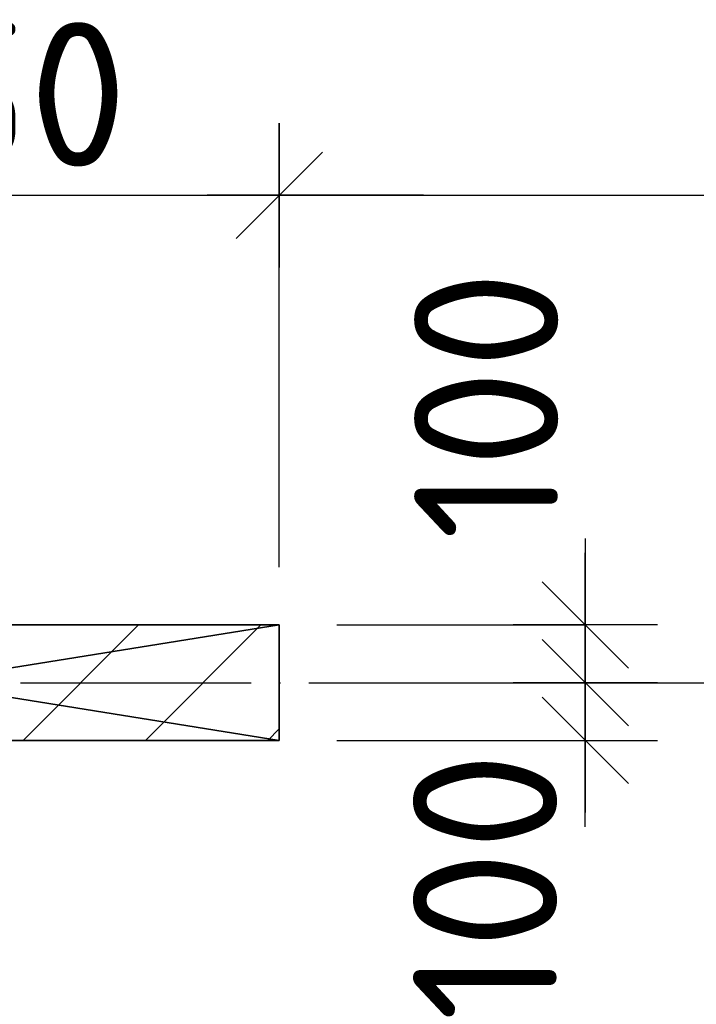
# Model space of a CAD drawing. Header units: millimetres. Extents: x 40580 to 559114, y -343730 to 81020.
# Tile 587 of 656: x 467421 to 468595, y -73707 to -72000. Entities that reach past the tile are written whole.
import ezdxf

# ---------------------------------------------------------------- set-up
doc = ezdxf.new("R2010")
doc.units = ezdxf.units.MM
doc.linetypes.add('______11', pattern=[500, 400, -50, 0, -50])
doc.linetypes.add('______5', pattern=[1100, 800, -100, 100, -100])
for name, color, linetype in [('_____________1', 7, 'Continuous'), ('___________________', 253, '______5'), ('_______________________1', 7, 'Continuous')]:
    doc.layers.add(name, color=color, linetype=linetype)
doc.styles.add('ISOCPEUR', font='isocpeur.ttf')

# ---------------------------------------------------------------- blocks, each defined once
blk = doc.blocks.new('ALL_ML_STRICH')
at = {"color": 0, "linetype": 'ByBlock', "lineweight": -2}
for p, q in [((0, -0.5), (0, 0.5)), ((-0.3, -0.3), (0.3, 0.3)), ((-1, 0), (0.5, 0))]:
    blk.add_line(p, q, dxfattribs=at)

msp = doc.modelspace()

# ---------------------------------------------------------------- linework, layer by layer
at = {"layer": '_____________1', "color": 253, "linetype": '______11'}
for p, q in [((467427, -73249.6), (467627, -73049.6)), ((467851.2, -73249.6), (467871.3, -73229.5))]:
    msp.add_line(p, q, dxfattribs=at)
at = {"layer": '_____________1', "color": 253, "linetype": '______5'}
msp.add_line((467639.1, -73249.6), (467839.1, -73049.6), dxfattribs=at)
at = {"layer": '___________________', "color": 253, "linetype": '______11'}
msp.add_line((462421.3, -73149.6), (480321.3, -73149.6), dxfattribs=at)
msp.add_line((462421.3, -73149.6), (480321.3, -73149.6), dxfattribs=at)
at = {"layer": '_______________________1', "color": 7, "linetype": 'Continuous'}
for p, q in [((466621.3, -72304.6), (467871.3, -72304.6)), ((467871.3, -72304.6), (470421.3, -72304.6)), ((468402.2, -73149.6), (468402.2, -73049.6)), ((468402.2, -73249.6), (468402.2, -73149.6))]:
    msp.add_line(p, q, dxfattribs=at)
at = {"layer": '_______________________1', "color": 253, "linetype": 'Continuous'}
for p, q in [((467871.3, -72949.6), (467871.3, -72304.6)), ((467871.3, -72949.6), (467871.3, -72304.6)), ((467971.3, -73049.6), (468402.2, -73049.6)), ((467971.3, -73149.6), (468402.2, -73149.6)), ((467971.3, -73149.6), (468402.2, -73149.6)), ((467971.3, -73249.6), (468402.2, -73249.6))]:
    msp.add_line(p, q, dxfattribs=at)

# ---------------------------------------------------------------- block references
at = {"layer": '_______________________1', "color": 7, "linetype": 'Continuous', "xscale": 250, "yscale": 250, "zscale": 250}
msp.add_blockref('ALL_ML_STRICH', (467871.3, -72304.6), dxfattribs=at)
for p, rotation in [((467871.3, -72304.6), 180), ((468402.2, -73149.6), 270), ((468402.2, -73049.6), 90), ((468402.2, -73249.6), 270), ((468402.2, -73149.6), 90)]:
    msp.add_blockref('ALL_ML_STRICH', p, dxfattribs=dict(at, rotation=rotation))

# ---------------------------------------------------------------- texts
at = {"layer": '_______________________1', "color": 7, "style": 'ISOCPEUR'}
msp.add_text('1250', height=250, dxfattribs=at).set_placement((466958.8, -72254.6))
for p in [(468355.2, -72902.7), (468353.2, -73737.2)]:
    msp.add_text('100', height=250, rotation=90, dxfattribs=at).set_placement(p)

# ---------------------------------------------------------------- meshes
at = {"layer": '_____________1', "color": 7, "linetype": 'Continuous'}
mesh = msp.add_polyface(dxfattribs=at)
corners = [(467871.3, -73049.6, -3800), (466621.3, -73049.6, -3800), (466621.3, -73049.6, -350), (467871.3, -73049.6, -350)]
mesh.append_faces([[corners[k] for k in face] for face in [(1, 2, 0)]], dxfattribs={"vtx1": -1, "color": 7})
mesh.append_faces([[corners[k] for k in face] for face in [(2, 3, 0)]], dxfattribs={"vtx2": -1, "color": 7})
mesh = msp.add_polyface(dxfattribs=at)
corners = [(466621.3, -73049.6, -350), (466621.3, -73249.6, -350), (467871.3, -73249.6, -350), (467871.3, -73049.6, -350)]
mesh.append_faces([[corners[k] for k in face] for face in [(1, 2, 0)]], dxfattribs={"vtx1": -1, "color": 7})
mesh.append_faces([[corners[k] for k in face] for face in [(2, 3, 0)]], dxfattribs={"vtx2": -1, "color": 7})
mesh = msp.add_polyface(dxfattribs=at)
corners = [(466621.3, -73249.6, -3800), (466621.3, -73049.6, -3800), (467871.3, -73049.6, -3800), (467871.3, -73249.6, -3800)]
mesh.append_faces([[corners[k] for k in face] for face in [(1, 2, 0)]], dxfattribs={"vtx1": -1, "color": 7})
mesh.append_faces([[corners[k] for k in face] for face in [(2, 3, 0)]], dxfattribs={"vtx2": -1, "color": 7})
mesh = msp.add_polyface(dxfattribs=at)
corners = [(467871.3, -73249.6, -3800), (467871.3, -73049.6, -3800), (467871.3, -73049.6, -350), (467871.3, -73249.6, -350)]
mesh.append_faces([[corners[k] for k in face] for face in [(1, 2, 0)]], dxfattribs={"vtx1": -1, "color": 7})
mesh.append_faces([[corners[k] for k in face] for face in [(2, 3, 0)]], dxfattribs={"vtx2": -1, "color": 7})
mesh = msp.add_polyface(dxfattribs=at)
corners = [(466621.3, -73249.6, -3800), (467871.3, -73249.6, -3800), (467871.3, -73249.6, -350), (466621.3, -73249.6, -350)]
mesh.append_faces([[corners[k] for k in face] for face in [(1, 2, 0)]], dxfattribs={"vtx1": -1, "color": 7})
mesh.append_faces([[corners[k] for k in face] for face in [(2, 3, 0)]], dxfattribs={"vtx2": -1, "color": 7})

doc.saveas('drawing.dxf')
